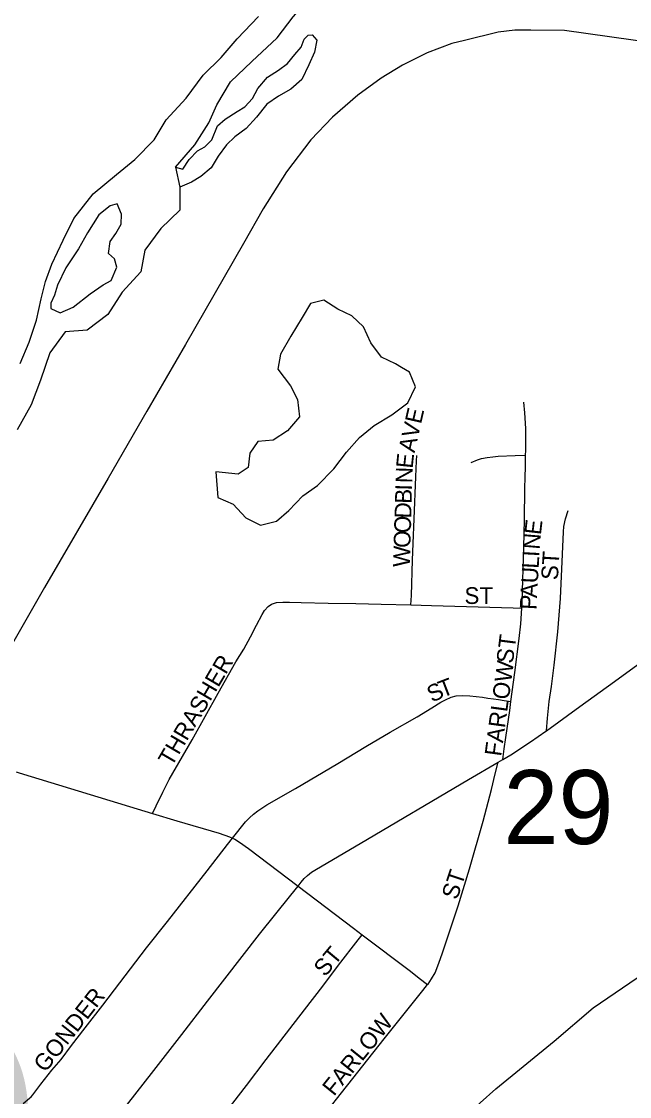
# Model space of a CAD drawing. Extents: x 1410790 to 1770854, y 566777 to 831614.
# Drawn here: x 1605517 to 1607334, y 704689 to 707901 of the extents above; entities that cross this region are included whole.
import ezdxf

# ---------------------------------------------------------------- set-up
doc = ezdxf.new("R2010")
doc.units = 0
for name, color, linetype in [('GM_X_City_Street', 7, 'Continuous'), ('GM_X_City_Street_Text', 7, 'Continuous'), ('GM_X_Major_River', 7, 'Continuous'), ('GM_X_Minor_Lake', 7, 'Continuous'), ('GM_X_Rail_Line', 7, 'Continuous'), ('GM_X_Section_Text', 7, 'Continuous'), ('GM_X_State_Route', 7, 'Continuous'), ('GM_X_State_Shield', 7, 'Continuous')]:
    doc.layers.add(name, color=color, linetype=linetype)

msp = doc.modelspace()

# ---------------------------------------------------------------- linework, layer by layer
at = {"layer": 'GM_X_City_Street'}
for points in [[(1607023.2, 706605.2), (1607023.7, 706619.7), (1607024.3, 706651.2), (1607023.7, 706685.4), (1607021, 706732.2), (1607018.4, 706763.6)], [(1606680.7, 706157.8), (1606681.8, 706186.6), (1606684.9, 706292.2), (1606686.8, 706341.8), (1606690, 706415), (1606695.3, 706540.5), (1606697.3, 706588.5), (1606697.7, 706604.1)], [(1606860.7, 706583.5), (1606879, 706591.1), (1606891.7, 706595.6), (1606908.2, 706598.9), (1606924.9, 706600.9), (1606941.7, 706602), (1606991.9, 706604), (1607023.2, 706605.2)], [(1607012, 706148), (1607013.4, 706167.1), (1607018.3, 706330.4), (1607019.9, 706412.3), (1607021.4, 706507.2), (1607021.9, 706538.9), (1607022.5, 706571.8), (1607023.2, 706605.2)], [(1607085.4, 705782.1), (1607088.9, 705819.3), (1607093.7, 705869.1), (1607100.2, 705914.3), (1607108.5, 705978.4), (1607119.4, 706077.6), (1607127.1, 706177), (1607133.1, 706310), (1607136.1, 706376.3), (1607137.8, 706392.8), (1607142.6, 706415.7), (1607150.1, 706440.2)], [(1605908.5, 705535), (1605919.1, 705557.3), (1605939.1, 705598.9), (1605958.2, 705636.3), (1606026.8, 705755.2), (1606104.9, 705894.1), (1606157.8, 705987.9), (1606181.3, 706025.4), (1606201, 706062.5), (1606219.1, 706097.1), (1606235.9, 706129.7), (1606243, 706141.3), (1606254, 706153.6), (1606264, 706160), (1606278.8, 706164.9), (1606297.9, 706166.2), (1606317.6, 706166.2), (1606352.3, 706165.4), (1606433, 706163.6), (1606515.5, 706161.9), (1606591.9, 706160.2), (1606680.7, 706157.8)], [(1606680.7, 706157.8), (1606741.6, 706156.7), (1606985.9, 706148.9), (1607012, 706148)], [(1606979.1, 705869), (1606990.9, 705956.3), (1607004.3, 706058), (1607008.5, 706101.9), (1607012, 706148)], [(1606147.4, 705461), (1606186.5, 705509.8), (1606197.8, 705521.7), (1606210, 705532.5), (1606222.9, 705542.5), (1606250.3, 705560.2), (1606335.3, 705609.3), (1606462.4, 705684.3), (1606545.9, 705734.9), (1606618.3, 705777.3), (1606699.4, 705824.1), (1606742.8, 705850.8), (1606769.4, 705867), (1606783.8, 705874.7), (1606800.7, 705882), (1606815.7, 705886.1), (1606834.3, 705887.8), (1606856.2, 705885.9), (1606894.7, 705882.1), (1606910.8, 705879.8), (1606926.8, 705877.6), (1606942.2, 705875.6), (1606958.7, 705872.6), (1606979.1, 705869)], [(1606955, 705696.5), (1606959.5, 705727.7), (1606964.4, 705761.6), (1606975.6, 705842.5), (1606979.1, 705869)], [(1606730.2, 705023.5), (1606731.6, 705025.2), (1606742, 705040.8), (1606752.5, 705058.8), (1606764.4, 705087.2), (1606774.5, 705118.7), (1606821.7, 705259), (1606856, 705369), (1606896.2, 705511.6), (1606921.4, 705606.6), (1606932.6, 705652.9), (1606941.1, 705688.3)], [(1605500.5, 705658.8), (1605510, 705656), (1605839.9, 705555.8), (1605908.5, 705535)], [(1605908.5, 705535), (1605981.2, 705513), (1606107.4, 705476), (1606138.7, 705465.2), (1606147.4, 705461)], [(1605522.1, 704667.9), (1605541, 704683.8), (1605545.9, 704688.4), (1605550.7, 704694.1), (1605574.8, 704725.5), (1605607.9, 704767.4), (1605635, 704799.8), (1605666.6, 704841.6), (1605706.6, 704894.5), (1605760.1, 704962.5), (1605810.6, 705028.9), (1605889.9, 705133), (1605953.2, 705212.4), (1606072, 705363.8), (1606132.7, 705442.3), (1606147.4, 705461)], [(1606147.4, 705461), (1606153.9, 705457.9), (1606168.4, 705449.5), (1606195.5, 705430.2), (1606343.5, 705317.7)], [(1606343.5, 705317.7), (1606509, 705191.9), (1606534.6, 705172.6)], [(1605920, 704370.4), (1605939.4, 704395.9), (1605994.6, 704468.1), (1606029.2, 704513.4), (1606078.2, 704577.6), (1606131.1, 704646.9), (1606189.5, 704722.5), (1606248.3, 704799.6), (1606362.5, 704948.6), (1606416.8, 705019.3), (1606464.2, 705081.1), (1606523, 705157.6), (1606534.6, 705172.6)], [(1606534.6, 705172.6), (1606679.5, 705063.5), (1606705.3, 705043.1), (1606730.2, 705023.5)], [(1606106.1, 704225.3), (1606125.8, 704251.3), (1606214.9, 704369.7), (1606315.9, 704499.6), (1606458.1, 704680.7), (1606600.6, 704861.7), (1606715.8, 705005.7), (1606730.2, 705023.5)]]:
    msp.add_lwpolyline(points, dxfattribs=at)
at = {"layer": 'GM_X_Major_River'}
msp.add_line((1605977.4, 707466.3), (1605990, 707405.8), dxfattribs=at)
for points in [[(1605977.4, 707466.3), (1606035.1, 707533.1), (1606076.7, 707598.4), (1606100.1, 707652), (1606141.8, 707721.2), (1606205.4, 707781.9), (1606281.2, 707852.4), (1606328.8, 707915.4), (1606386.5, 707982.3), (1606444, 708039.1), (1606513.2, 708081.6), (1606582, 708112.1), (1606632.5, 708129), (1606689, 708143.7), (1606757.6, 708162.1), (1606815.8, 708164.8), (1606890, 708169), (1607106.3, 708163.9), (1607162.3, 708158.5), (1607218.1, 708147.2), (1607300, 708135.2), (1607375.9, 708125.4)], [(1605540, 706942.9), (1605561.6, 707008.7), (1605575.2, 707072.5), (1605588.4, 707124.4), (1605607.7, 707176.1), (1605641.5, 707247.5), (1605673.1, 707313), (1605731, 707385.9), (1605800.5, 707444.4), (1605855.7, 707489.2), (1605913.2, 707548.1), (1605948.7, 707607.4), (1606008.4, 707672.2), (1606060.1, 707741.2), (1606113.5, 707794.1), (1606160.9, 707849.2), (1606224.6, 707915.9)], [(1605977.4, 707466.3), (1605999.3, 707459.8), (1606018, 707489.4), (1606042.7, 707514.9), (1606065, 707526.4), (1606085.5, 707548), (1606102.6, 707589.7), (1606125.1, 707609.3), (1606161.7, 707632.5), (1606184.1, 707646), (1606206.7, 707671.5), (1606223.5, 707701.2), (1606252.3, 707734.7), (1606284.9, 707756), (1606311.4, 707775.4), (1606334.1, 707802.9), (1606352.7, 707824.6), (1606361.3, 707848.4), (1606373.6, 707860.2), (1606385.7, 707861.9), (1606399.3, 707845.5), (1606392.4, 707809.6), (1606375.5, 707771.9), (1606354.4, 707728.2), (1606321.6, 707698.9), (1606285, 707677.7), (1606250.4, 707654.4), (1606219.4, 707615), (1606188.6, 707581.7), (1606153.9, 707556.4), (1606129.3, 707532.9), (1606104.4, 707499.4), (1606083.5, 707463.8), (1606052.8, 707438.4), (1606024.4, 707421), (1605990, 707405.8)], [(1605990, 707405.8), (1605990.3, 707337.6), (1605932.9, 707282.7), (1605885.2, 707217.7), (1605873.7, 707153.7), (1605818.1, 707092.8), (1605774.4, 707025.7), (1605713.2, 706979), (1605646.9, 706974.5), (1605601.3, 706911.4), (1605573.3, 706829.8), (1605545.5, 706756.2), (1605503.6, 706681)], [(1605802.4, 707356.1), (1605782.2, 707350.5), (1605747.5, 707323.3), (1605714.2, 707269.9), (1605687, 707222.4), (1605649.5, 707165.1), (1605624.2, 707113.5), (1605615.5, 707083.6), (1605604.9, 707059.8), (1605604.5, 707043.8), (1605632.3, 707031), (1605670.8, 707048.2), (1605721.8, 707087.1), (1605760.5, 707114.3), (1605784.9, 707127.7), (1605801.9, 707167.5), (1605794.4, 707191.7), (1605776.8, 707208.2), (1605781.7, 707244.2), (1605798.3, 707267.9), (1605815, 707295.6), (1605815.7, 707325.7)], [(1605815.7, 707325.7), (1605802.4, 707356.1)], [(1605512.4, 706879.4), (1605540, 706942.9)]]:
    msp.add_lwpolyline(points, dxfattribs=at)
at = {"layer": 'GM_X_Minor_Lake'}
for points in [[(1606652.3, 706867.7), (1606634.3, 706878.2), (1606592.5, 706898.5), (1606560.9, 706940.9), (1606539.3, 706989.1), (1606503.6, 707021.4), (1606461.8, 707041.8), (1606420.1, 707068.2), (1606380.1, 707058.4), (1606355.8, 707016.5), (1606321.4, 706960.7), (1606291, 706906.8), (1606282.7, 706862.8), (1606320.2, 706812.4), (1606341.9, 706772.2), (1606347.5, 706720), (1606311.2, 706678.2), (1606269, 706650.5), (1606223.1, 706646.8), (1606198.8, 706611), (1606194.5, 706568.9), (1606164.4, 706549.1), (1606097.5, 706555.8)], [(1606097.5, 706555.8), (1606103.9, 706479.4), (1606149.7, 706459), (1606187.3, 706418.7), (1606231.1, 706396.3), (1606279.1, 706408), (1606315.3, 706439.8), (1606357.6, 706483.5), (1606401.8, 706515.2), (1606450.1, 706565), (1606488.5, 706614.8), (1606526.8, 706658.6), (1606571, 706694.3), (1606623.1, 706726), (1606671.4, 706761.7), (1606693.7, 706809.6), (1606676.1, 706853.8), (1606652.3, 706867.7)]]:
    msp.add_lwpolyline(points, dxfattribs=at)
at = {"layer": 'GM_X_Rail_Line'}
for points in [[(1610822.2, 707261.7), (1610474.1, 707308.3), (1610058.7, 707381.6), (1609340, 707504.5), (1607414.9, 707836), (1607139.1, 707874.9), (1607039.2, 707875.7), (1606990.6, 707875.7), (1606941.1, 707869.6), (1606840.3, 707844.4)], [(1606840.3, 707844.4), (1606802.8, 707835.5), (1606729.4, 707807.7), (1606655.2, 707770.6), (1606592, 707731.7), (1606521.7, 707681.3), (1606446.6, 707615.4), (1606381.6, 707547.8), (1606308.7, 707451.9), (1606238.8, 707341.9), (1606180.1, 707238.4), (1606007.3, 706936.6), (1605891.5, 706737.3), (1605775.7, 706537.1), (1605585.2, 706209.6), (1605394.3, 705877.2)], [(1606376.8, 704177.5), (1606574.1, 704379.9), (1606794.2, 704586.4), (1606934, 704712.2), (1607108.4, 704854), (1607224.9, 704953.7), (1607378.8, 705058.2), (1607628.7, 705219.5), (1607902.8, 705399.4), (1608577.9, 705832.1), (1608977.5, 706089), (1609603, 706492.7), (1609970, 706714.1), (1610400.7, 706989.6), (1610822.2, 707261.7)]]:
    msp.add_lwpolyline(points, dxfattribs=at)
at = {"layer": 'GM_X_State_Route'}
for points in [[(1606343.5, 705317.7), (1606352.8, 705329.2), (1606361.9, 705340.1), (1606371.7, 705349.8), (1606383.7, 705359.5), (1606398, 705368.1), (1606529.1, 705445.4), (1606852.5, 705636.6), (1606941.1, 705688.3), (1606955, 705696.5), (1606978.9, 705710.5), (1607038, 705748.9), (1607083.8, 705780.9), (1607085.4, 705782.1), (1607185.1, 705854.2), (1607288.7, 705929.2), (1607446.7, 706044.2), (1607524.1, 706099.9)], [(1605810.7, 704637.4), (1605812.2, 704639.3), (1605905.1, 704757.9), (1605995.5, 704874.7), (1606072.2, 704974.3), (1606228.5, 705174.1), (1606321.3, 705290.9), (1606343.5, 705317.7)]]:
    msp.add_lwpolyline(points, dxfattribs=at)

# ---------------------------------------------------------------- texts
at = {"layer": 'GM_X_City_Street_Text'}
for s, rotation, p in [('E', 77.1037, (1606710.7, 706696.6)), ('V', 77.1299, (1606700.9, 706653.7)), ('A', 77.3527, (1606691.3, 706610.8)), ('E', 84.1426, (1606685.5, 706564.3)), ('N', 88.3603, (1606684.3, 706521.3)), ('B', 88.3482, (1606682.5, 706459.8)), ('I', 88.3698, (1606683.6, 706499.4)), ('D', 88.3714, (1606681.3, 706415.8)), ('O', 88.3603, (1606680, 706371.8)), ('E', 83.2917, (1607068.8, 706365.7)), ('O', 88.3603, (1606678.7, 706327.8)), ('N', 85.2291, (1607065.2, 706322.3)), ('W', 88.3687, (1606677.1, 706270.6)), ('L', 86.8838, (1607062.1, 706265.5)), ('I', 86.938, (1607064, 706300.7)), ('ST', 86.4254, (1607119.4, 706231.2)), ('U', 86.919, (1607059.8, 706221.6)), ('ST', 0, (1606840.5, 706160.9)), ('A', 86.8953, (1607057.4, 706177.6)), ('P', 86.9111, (1607055.5, 706142.5)), ('ST', 82.8649, (1606985.2, 705981.1)), ('THRASHER', 59.5749, (1605965.6, 705672.3)), ('FARLOW', 82.2786, (1606950, 705703.9)), ('T', 20.959, (1606774.3, 705880.2)), ('S', 26.2596, (1606743.8, 705865.1)), ('ST', 71.5738, (1606818.4, 705274.5)), ('ST', 50.2016, (1606424.1, 705044.4)), ('GONDER', 51.7852, (1605588, 704758.3)), ('FARLOW', 51.0459, (1606450.4, 704687.9))]:
    msp.add_text(s, height=50, rotation=rotation, dxfattribs=at).set_placement(p)
at = {"layer": 'GM_X_Section_Text'}
msp.add_text('29', height=221, rotation=0, dxfattribs=at).set_placement((1606957.1, 705443.5))
at = {"layer": 'GM_X_State_Shield'}
msp.add_text('4D', height=696.1, dxfattribs=at).set_placement((1604391.4, 704275.8))

doc.saveas('drawing.dxf')
